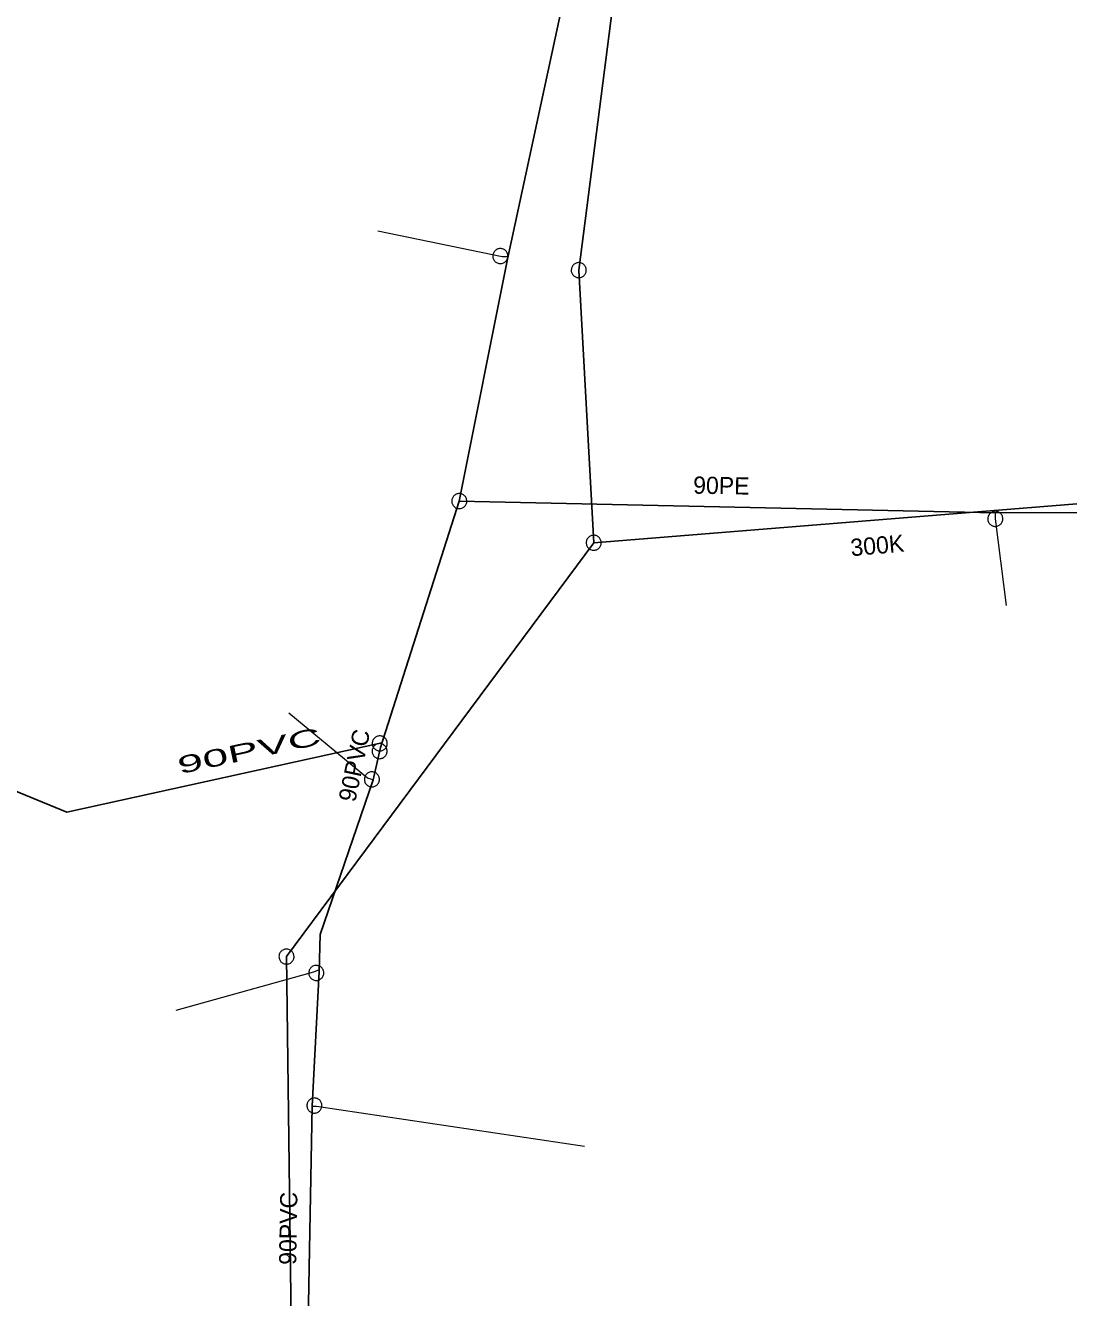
# Model space of a CAD drawing. Extents: x -741806 to -738704, y -1059275 to -1055387.
# Drawn here: x -740161.4 to -740100.8, y -1056767.8 to -1056693.9 of the extents above; entities that cross this region are included whole.
import ezdxf

# ---------------------------------------------------------------- set-up
doc = ezdxf.new("R2010")
doc.units = 0
doc.header["$LTSCALE"] = 0.4
for name, color, linetype, lineweight in [('2', 7, 'Continuous', 25), ('21', 7, 'Continuous', 13), ('3', 7, 'Continuous', 13), ('51', 7, 'Continuous', 13), ('52', 7, 'Continuous', 25)]:
    doc.layers.add(name, color=color, linetype=linetype, lineweight=lineweight)
doc.layers.add('5', color=7, linetype='Continuous')
doc.layers.add('53', color=7, linetype='Continuous')

msp = doc.modelspace()

# ---------------------------------------------------------------- linework, layer by layer
at = {"layer": '2'}
for points in [[(-740128.43, -1056723.98), (-740129.3, -1056708.139), (-740126.23, -1056684.28), (-740122.5, -1056666.86), (-740118.43, -1056649.35), (-740116.899, -1056639), (-740102.26, -1056613.22), (-740070.98, -1056591.81)], [(-740065.57, -1056727.233), (-740094.84, -1056721.27), (-740128.43, -1056723.98)], [(-740138.59, -1056847.639), (-740143.066, -1056822.229), (-740145.66, -1056796.55), (-740146.28, -1056748.03), (-740128.43, -1056723.98)]]:
    msp.add_lwpolyline(points, dxfattribs=at)
at = {"layer": '21'}
for points in [[(-740133.406, -1056707.37), (-740133.741, -1056707.358), (-740140.98, -1056705.869)], [(-740105.109, -1056722.25), (-740105.098, -1056722.59), (-740104.458, -1056727.632)], [(-740141.241, -1056737.757), (-740141.32, -1056737.73), (-740141.565, -1056737.668), (-740146.151, -1056733.892)], [(-740144.386, -1056748.807), (-740144.717, -1056748.931), (-740152.714, -1056751.169)], [(-740144.794, -1056756.72), (-740144.543, -1056756.723), (-740128.96, -1056759.044)]]:
    msp.add_lwpolyline(points, dxfattribs=at)
at = {"layer": '3'}
for points in [[(-740129.323, -1056707.701), (-740129.368, -1056707.707), (-740129.412, -1056707.716), (-740129.457, -1056707.731), (-740129.498, -1056707.749), (-740129.537, -1056707.772), (-740129.575, -1056707.799), (-740129.608, -1056707.83), (-740129.64, -1056707.864), (-740129.666, -1056707.901), (-740129.688, -1056707.941), (-740129.707, -1056707.983), (-740129.722, -1056708.026), (-740129.73, -1056708.071), (-740129.736, -1056708.116), (-740129.735, -1056708.162), (-740129.731, -1056708.208), (-740129.72, -1056708.253), (-740129.707, -1056708.296), (-740129.688, -1056708.338), (-740129.664, -1056708.378), (-740129.637, -1056708.414), (-740129.607, -1056708.448), (-740129.573, -1056708.479), (-740129.536, -1056708.506), (-740129.496, -1056708.529), (-740129.454, -1056708.547), (-740129.411, -1056708.561), (-740129.365, -1056708.571), (-740129.32, -1056708.575), (-740129.274, -1056708.575), (-740129.229, -1056708.57), (-740129.185, -1056708.561), (-740129.14, -1056708.546), (-740129.098, -1056708.527), (-740129.06, -1056708.505), (-740129.022, -1056708.478), (-740128.989, -1056708.447), (-740128.957, -1056708.412), (-740128.931, -1056708.376), (-740128.909, -1056708.336), (-740128.89, -1056708.294), (-740128.875, -1056708.25), (-740128.866, -1056708.206), (-740128.861, -1056708.16), (-740128.862, -1056708.114), (-740128.866, -1056708.069), (-740128.876, -1056708.024), (-740128.89, -1056707.981), (-740128.909, -1056707.939), (-740128.933, -1056707.899), (-740128.96, -1056707.862), (-740128.99, -1056707.828), (-740129.024, -1056707.798), (-740129.061, -1056707.771), (-740129.101, -1056707.748), (-740129.143, -1056707.729), (-740129.186, -1056707.716), (-740129.232, -1056707.706), (-740129.277, -1056707.702), (-740129.322, -1056707.701)], [(-740128.168, -1056723.628), (-740128.206, -1056723.604), (-740128.246, -1056723.582), (-740128.29, -1056723.565), (-740128.333, -1056723.553), (-740128.378, -1056723.546), (-740128.424, -1056723.542), (-740128.47, -1056723.545), (-740128.515, -1056723.551), (-740128.559, -1056723.563), (-740128.602, -1056723.579), (-740128.643, -1056723.599), (-740128.683, -1056723.623), (-740128.718, -1056723.652), (-740128.751, -1056723.684), (-740128.78, -1056723.719), (-740128.806, -1056723.757), (-740128.826, -1056723.798), (-740128.844, -1056723.84), (-740128.856, -1056723.885), (-740128.863, -1056723.93), (-740128.866, -1056723.976), (-740128.864, -1056724.021), (-740128.857, -1056724.067), (-740128.846, -1056724.111), (-740128.83, -1056724.154), (-740128.809, -1056724.195), (-740128.785, -1056724.233), (-740128.756, -1056724.27), (-740128.724, -1056724.302), (-740128.689, -1056724.331), (-740128.651, -1056724.357), (-740128.611, -1056724.378), (-740128.568, -1056724.395), (-740128.523, -1056724.407), (-740128.479, -1056724.415), (-740128.433, -1056724.418), (-740128.388, -1056724.415), (-740128.341, -1056724.409), (-740128.298, -1056724.397), (-740128.255, -1056724.382), (-740128.214, -1056724.361), (-740128.175, -1056724.337), (-740128.139, -1056724.309), (-740128.106, -1056724.277), (-740128.077, -1056724.241), (-740128.052, -1056724.203), (-740128.03, -1056724.162), (-740128.014, -1056724.12), (-740128.002, -1056724.075), (-740127.994, -1056724.03), (-740127.992, -1056723.984), (-740127.993, -1056723.939), (-740128, -1056723.893), (-740128.011, -1056723.849), (-740128.027, -1056723.806), (-740128.048, -1056723.765), (-740128.072, -1056723.727), (-740128.101, -1056723.69), (-740128.133, -1056723.658), (-740128.167, -1056723.629)], [(-740146.285, -1056747.592), (-740146.33, -1056747.595), (-740146.374, -1056747.603), (-740146.419, -1056747.615), (-740146.461, -1056747.632), (-740146.502, -1056747.653), (-740146.541, -1056747.679), (-740146.575, -1056747.708), (-740146.608, -1056747.741), (-740146.635, -1056747.777), (-740146.66, -1056747.815), (-740146.68, -1056747.857), (-740146.697, -1056747.9), (-740146.707, -1056747.944), (-740146.715, -1056747.989), (-740146.716, -1056748.035), (-740146.713, -1056748.081), (-740146.705, -1056748.126), (-740146.693, -1056748.17), (-740146.676, -1056748.213), (-740146.654, -1056748.253), (-740146.629, -1056748.291), (-740146.6, -1056748.326), (-740146.567, -1056748.358), (-740146.531, -1056748.387), (-740146.492, -1056748.411), (-740146.451, -1056748.431), (-740146.409, -1056748.447), (-740146.364, -1056748.459), (-740146.318, -1056748.465), (-740146.272, -1056748.466), (-740146.227, -1056748.464), (-740146.183, -1056748.456), (-740146.138, -1056748.444), (-740146.095, -1056748.426), (-740146.055, -1056748.406), (-740146.016, -1056748.38), (-740145.982, -1056748.351), (-740145.949, -1056748.317), (-740145.922, -1056748.282), (-740145.897, -1056748.244), (-740145.877, -1056748.202), (-740145.86, -1056748.159), (-740145.849, -1056748.115), (-740145.842, -1056748.07), (-740145.841, -1056748.024), (-740145.844, -1056747.978), (-740145.851, -1056747.933), (-740145.864, -1056747.889), (-740145.881, -1056747.846), (-740145.903, -1056747.806), (-740145.928, -1056747.768), (-740145.957, -1056747.732), (-740145.99, -1056747.701), (-740146.026, -1056747.672), (-740146.065, -1056747.648), (-740146.106, -1056747.627), (-740146.148, -1056747.612), (-740146.193, -1056747.6), (-740146.239, -1056747.594), (-740146.284, -1056747.592)]]:
    msp.add_lwpolyline(points, dxfattribs=at)
at = {"layer": '51'}
for points in [[(-740134.284, -1056707.231), (-740134.292, -1056707.275), (-740134.294, -1056707.321), (-740134.291, -1056707.367), (-740134.284, -1056707.412), (-740134.272, -1056707.456), (-740134.255, -1056707.499), (-740134.234, -1056707.539), (-740134.209, -1056707.578), (-740134.179, -1056707.613), (-740134.147, -1056707.645), (-740134.111, -1056707.674), (-740134.072, -1056707.699), (-740134.032, -1056707.72), (-740133.989, -1056707.736), (-740133.944, -1056707.747), (-740133.899, -1056707.754), (-740133.854, -1056707.757), (-740133.808, -1056707.754), (-740133.762, -1056707.746), (-740133.718, -1056707.733), (-740133.676, -1056707.717), (-740133.635, -1056707.696), (-740133.597, -1056707.671), (-740133.561, -1056707.642), (-740133.529, -1056707.609), (-740133.5, -1056707.573), (-740133.476, -1056707.535), (-740133.455, -1056707.493), (-740133.439, -1056707.451), (-740133.427, -1056707.406), (-740133.421, -1056707.362), (-740133.419, -1056707.316), (-740133.422, -1056707.27), (-740133.429, -1056707.225), (-740133.441, -1056707.181), (-740133.458, -1056707.138), (-740133.479, -1056707.098), (-740133.504, -1056707.059), (-740133.533, -1056707.024), (-740133.565, -1056706.992), (-740133.601, -1056706.963), (-740133.64, -1056706.938), (-740133.681, -1056706.918), (-740133.723, -1056706.901), (-740133.768, -1056706.89), (-740133.814, -1056706.883), (-740133.859, -1056706.881), (-740133.905, -1056706.883), (-740133.95, -1056706.891), (-740133.994, -1056706.904), (-740134.037, -1056706.92), (-740134.078, -1056706.941), (-740134.116, -1056706.967), (-740134.151, -1056706.995), (-740134.183, -1056707.028), (-740134.212, -1056707.064), (-740134.236, -1056707.102), (-740134.257, -1056707.144), (-740134.273, -1056707.186), (-740134.284, -1056707.23)], [(-740136.325, -1056721.988), (-740136.28, -1056721.995), (-740136.235, -1056721.997), (-740136.188, -1056721.994), (-740136.144, -1056721.986), (-740136.099, -1056721.974), (-740136.056, -1056721.957), (-740136.016, -1056721.935), (-740135.978, -1056721.91), (-740135.943, -1056721.881), (-740135.911, -1056721.848), (-740135.883, -1056721.812), (-740135.857, -1056721.773), (-740135.837, -1056721.732), (-740135.821, -1056721.69), (-740135.81, -1056721.645), (-740135.803, -1056721.599), (-740135.801, -1056721.554), (-740135.805, -1056721.508), (-740135.813, -1056721.463), (-740135.825, -1056721.419), (-740135.843, -1056721.376), (-740135.863, -1056721.336), (-740135.889, -1056721.298), (-740135.918, -1056721.263), (-740135.951, -1056721.23), (-740135.987, -1056721.202), (-740136.025, -1056721.178), (-740136.067, -1056721.157), (-740136.11, -1056721.142), (-740136.154, -1056721.13), (-740136.199, -1056721.124), (-740136.244, -1056721.122), (-740136.291, -1056721.125), (-740136.335, -1056721.132), (-740136.38, -1056721.145), (-740136.423, -1056721.162), (-740136.463, -1056721.183), (-740136.501, -1056721.208), (-740136.536, -1056721.238), (-740136.568, -1056721.27), (-740136.596, -1056721.307), (-740136.622, -1056721.345), (-740136.641, -1056721.386), (-740136.658, -1056721.429), (-740136.669, -1056721.474), (-740136.676, -1056721.519), (-740136.677, -1056721.565), (-740136.674, -1056721.61), (-740136.666, -1056721.656), (-740136.654, -1056721.7), (-740136.636, -1056721.742), (-740136.616, -1056721.783), (-740136.59, -1056721.821), (-740136.561, -1056721.856), (-740136.528, -1056721.888), (-740136.492, -1056721.917), (-740136.454, -1056721.941), (-740136.412, -1056721.961), (-740136.369, -1056721.977), (-740136.326, -1056721.988)], [(-740105.084, -1056723.026), (-740105.039, -1056723.023), (-740104.994, -1056723.014), (-740104.95, -1056723.001), (-740104.908, -1056722.984), (-740104.868, -1056722.961), (-740104.83, -1056722.935), (-740104.796, -1056722.905), (-740104.764, -1056722.872), (-740104.737, -1056722.835), (-740104.713, -1056722.796), (-740104.693, -1056722.755), (-740104.678, -1056722.711), (-740104.667, -1056722.667), (-740104.662, -1056722.621), (-740104.661, -1056722.575), (-740104.665, -1056722.529), (-740104.673, -1056722.485), (-740104.687, -1056722.441), (-740104.705, -1056722.399), (-740104.727, -1056722.358), (-740104.753, -1056722.321), (-740104.783, -1056722.286), (-740104.817, -1056722.255), (-740104.853, -1056722.227), (-740104.892, -1056722.204), (-740104.934, -1056722.184), (-740104.977, -1056722.169), (-740105.022, -1056722.159), (-740105.067, -1056722.153), (-740105.113, -1056722.152), (-740105.158, -1056722.156), (-740105.203, -1056722.165), (-740105.247, -1056722.178), (-740105.289, -1056722.195), (-740105.329, -1056722.218), (-740105.367, -1056722.244), (-740105.401, -1056722.274), (-740105.433, -1056722.307), (-740105.46, -1056722.344), (-740105.484, -1056722.383), (-740105.504, -1056722.425), (-740105.519, -1056722.468), (-740105.529, -1056722.512), (-740105.535, -1056722.558), (-740105.536, -1056722.604), (-740105.532, -1056722.65), (-740105.523, -1056722.694), (-740105.51, -1056722.738), (-740105.492, -1056722.78), (-740105.47, -1056722.821), (-740105.444, -1056722.858), (-740105.414, -1056722.893), (-740105.38, -1056722.924), (-740105.344, -1056722.952), (-740105.305, -1056722.975), (-740105.263, -1056722.995), (-740105.22, -1056723.01), (-740105.175, -1056723.02), (-740105.13, -1056723.026), (-740105.085, -1056723.026)], [(-740140.422, -1056735.639), (-740140.424, -1056735.594), (-740140.431, -1056735.549), (-740140.443, -1056735.504), (-740140.459, -1056735.462), (-740140.48, -1056735.421), (-740140.505, -1056735.382), (-740140.534, -1056735.347), (-740140.566, -1056735.314), (-740140.602, -1056735.286), (-740140.64, -1056735.261), (-740140.681, -1056735.24), (-740140.724, -1056735.223), (-740140.768, -1056735.211), (-740140.813, -1056735.204), (-740140.859, -1056735.202), (-740140.905, -1056735.204), (-740140.95, -1056735.211), (-740140.994, -1056735.223), (-740141.037, -1056735.24), (-740141.078, -1056735.261), (-740141.116, -1056735.286), (-740141.152, -1056735.314), (-740141.184, -1056735.347), (-740141.213, -1056735.382), (-740141.238, -1056735.421), (-740141.259, -1056735.462), (-740141.275, -1056735.504), (-740141.287, -1056735.549), (-740141.294, -1056735.594), (-740141.297, -1056735.64), (-740141.294, -1056735.685), (-740141.287, -1056735.73), (-740141.275, -1056735.775), (-740141.259, -1056735.817), (-740141.238, -1056735.858), (-740141.213, -1056735.897), (-740141.184, -1056735.932), (-740141.152, -1056735.965), (-740141.116, -1056735.993), (-740141.078, -1056736.018), (-740141.037, -1056736.039), (-740140.994, -1056736.056), (-740140.95, -1056736.067), (-740140.905, -1056736.075), (-740140.859, -1056736.077), (-740140.813, -1056736.075), (-740140.768, -1056736.067), (-740140.724, -1056736.056), (-740140.681, -1056736.039), (-740140.64, -1056736.018), (-740140.602, -1056735.993), (-740140.566, -1056735.965), (-740140.534, -1056735.932), (-740140.505, -1056735.897), (-740140.48, -1056735.858), (-740140.459, -1056735.817), (-740140.443, -1056735.775), (-740140.431, -1056735.73), (-740140.424, -1056735.685), (-740140.422, -1056735.64)], [(-740140.434, -1056736.089), (-740140.436, -1056736.044), (-740140.444, -1056735.999), (-740140.456, -1056735.954), (-740140.472, -1056735.912), (-740140.493, -1056735.871), (-740140.517, -1056735.832), (-740140.547, -1056735.797), (-740140.579, -1056735.764), (-740140.615, -1056735.736), (-740140.652, -1056735.711), (-740140.694, -1056735.69), (-740140.737, -1056735.673), (-740140.781, -1056735.661), (-740140.826, -1056735.654), (-740140.872, -1056735.652), (-740140.918, -1056735.654), (-740140.963, -1056735.661), (-740141.007, -1056735.673), (-740141.049, -1056735.69), (-740141.091, -1056735.711), (-740141.129, -1056735.736), (-740141.164, -1056735.764), (-740141.196, -1056735.797), (-740141.226, -1056735.832), (-740141.25, -1056735.871), (-740141.272, -1056735.912), (-740141.288, -1056735.954), (-740141.299, -1056735.999), (-740141.307, -1056736.044), (-740141.309, -1056736.09), (-740141.307, -1056736.135), (-740141.299, -1056736.18), (-740141.288, -1056736.225), (-740141.272, -1056736.267), (-740141.25, -1056736.308), (-740141.226, -1056736.347), (-740141.196, -1056736.382), (-740141.164, -1056736.415), (-740141.129, -1056736.443), (-740141.091, -1056736.468), (-740141.049, -1056736.489), (-740141.007, -1056736.506), (-740140.963, -1056736.517), (-740140.918, -1056736.525), (-740140.872, -1056736.527), (-740140.826, -1056736.525), (-740140.781, -1056736.517), (-740140.737, -1056736.506), (-740140.694, -1056736.489), (-740140.652, -1056736.468), (-740140.615, -1056736.443), (-740140.579, -1056736.415), (-740140.547, -1056736.382), (-740140.517, -1056736.347), (-740140.493, -1056736.308), (-740140.472, -1056736.267), (-740140.456, -1056736.225), (-740140.444, -1056736.18), (-740140.436, -1056736.135), (-740140.434, -1056736.09)], [(-740141.733, -1056737.588), (-740141.746, -1056737.631), (-740141.753, -1056737.676), (-740141.757, -1056737.722), (-740141.755, -1056737.767), (-740141.748, -1056737.813), (-740141.737, -1056737.858), (-740141.721, -1056737.9), (-740141.702, -1056737.942), (-740141.677, -1056737.98), (-740141.649, -1056738.016), (-740141.617, -1056738.049), (-740141.582, -1056738.079), (-740141.544, -1056738.105), (-740141.504, -1056738.126), (-740141.461, -1056738.143), (-740141.416, -1056738.156), (-740141.372, -1056738.163), (-740141.326, -1056738.166), (-740141.28, -1056738.164), (-740141.234, -1056738.158), (-740141.19, -1056738.146), (-740141.147, -1056738.131), (-740141.106, -1056738.11), (-740141.067, -1056738.087), (-740141.031, -1056738.058), (-740140.998, -1056738.026), (-740140.969, -1056737.991), (-740140.943, -1056737.953), (-740140.922, -1056737.912), (-740140.905, -1056737.87), (-740140.893, -1056737.826), (-740140.885, -1056737.781), (-740140.882, -1056737.735), (-740140.883, -1056737.69), (-740140.89, -1056737.644), (-740140.901, -1056737.599), (-740140.917, -1056737.557), (-740140.937, -1056737.515), (-740140.962, -1056737.477), (-740140.99, -1056737.441), (-740141.022, -1056737.408), (-740141.057, -1056737.378), (-740141.095, -1056737.353), (-740141.135, -1056737.331), (-740141.178, -1056737.315), (-740141.222, -1056737.302), (-740141.267, -1056737.295), (-740141.312, -1056737.291), (-740141.358, -1056737.293), (-740141.404, -1056737.3), (-740141.448, -1056737.311), (-740141.491, -1056737.326), (-740141.532, -1056737.347), (-740141.571, -1056737.37), (-740141.607, -1056737.399), (-740141.64, -1056737.431), (-740141.669, -1056737.466), (-740141.695, -1056737.504), (-740141.716, -1056737.545), (-740141.733, -1056737.587)], [(-740144.959, -1056749.132), (-740144.941, -1056749.173), (-740144.919, -1056749.213), (-740144.892, -1056749.251), (-740144.862, -1056749.285), (-740144.828, -1056749.316), (-740144.791, -1056749.344), (-740144.752, -1056749.366), (-740144.71, -1056749.386), (-740144.667, -1056749.4), (-740144.623, -1056749.41), (-740144.577, -1056749.415), (-740144.531, -1056749.416), (-740144.485, -1056749.412), (-740144.44, -1056749.403), (-740144.397, -1056749.388), (-740144.354, -1056749.37), (-740144.315, -1056749.348), (-740144.278, -1056749.321), (-740144.243, -1056749.29), (-740144.212, -1056749.256), (-740144.185, -1056749.22), (-740144.161, -1056749.181), (-740144.143, -1056749.139), (-740144.128, -1056749.096), (-740144.118, -1056749.051), (-740144.113, -1056749.005), (-740144.113, -1056748.96), (-740144.117, -1056748.914), (-740144.126, -1056748.869), (-740144.14, -1056748.825), (-740144.158, -1056748.784), (-740144.181, -1056748.744), (-740144.208, -1056748.706), (-740144.237, -1056748.672), (-740144.271, -1056748.641), (-740144.308, -1056748.613), (-740144.348, -1056748.591), (-740144.389, -1056748.571), (-740144.433, -1056748.557), (-740144.477, -1056748.547), (-740144.523, -1056748.542), (-740144.569, -1056748.541), (-740144.614, -1056748.546), (-740144.659, -1056748.555), (-740144.703, -1056748.569), (-740144.745, -1056748.587), (-740144.785, -1056748.61), (-740144.822, -1056748.636), (-740144.856, -1056748.667), (-740144.887, -1056748.701), (-740144.914, -1056748.737), (-740144.938, -1056748.776), (-740144.957, -1056748.818), (-740144.972, -1056748.861), (-740144.981, -1056748.907), (-740144.987, -1056748.952), (-740144.987, -1056748.997), (-740144.982, -1056749.044), (-740144.973, -1056749.088), (-740144.959, -1056749.131)], [(-740144.222, -1056756.686), (-740144.223, -1056756.641), (-740144.23, -1056756.596), (-740144.241, -1056756.551), (-740144.257, -1056756.509), (-740144.278, -1056756.468), (-740144.302, -1056756.429), (-740144.331, -1056756.394), (-740144.363, -1056756.36), (-740144.399, -1056756.332), (-740144.436, -1056756.307), (-740144.477, -1056756.285), (-740144.52, -1056756.268), (-740144.564, -1056756.256), (-740144.609, -1056756.248), (-740144.655, -1056756.246), (-740144.701, -1056756.248), (-740144.746, -1056756.254), (-740144.79, -1056756.266), (-740144.833, -1056756.283), (-740144.874, -1056756.303), (-740144.913, -1056756.328), (-740144.949, -1056756.356), (-740144.981, -1056756.388), (-740145.01, -1056756.423), (-740145.036, -1056756.462), (-740145.057, -1056756.503), (-740145.073, -1056756.545), (-740145.086, -1056756.59), (-740145.093, -1056756.635), (-740145.096, -1056756.681), (-740145.094, -1056756.726), (-740145.087, -1056756.771), (-740145.076, -1056756.816), (-740145.06, -1056756.858), (-740145.039, -1056756.899), (-740145.015, -1056756.938), (-740144.986, -1056756.973), (-740144.954, -1056757.007), (-740144.918, -1056757.035), (-740144.881, -1056757.06), (-740144.84, -1056757.082), (-740144.797, -1056757.099), (-740144.753, -1056757.11), (-740144.708, -1056757.119), (-740144.662, -1056757.121), (-740144.616, -1056757.119), (-740144.571, -1056757.112), (-740144.527, -1056757.101), (-740144.484, -1056757.084), (-740144.443, -1056757.064), (-740144.404, -1056757.039), (-740144.368, -1056757.011), (-740144.336, -1056756.979), (-740144.307, -1056756.944), (-740144.281, -1056756.905), (-740144.26, -1056756.864), (-740144.244, -1056756.822), (-740144.231, -1056756.777), (-740144.224, -1056756.732), (-740144.222, -1056756.687)]]:
    msp.add_lwpolyline(points, dxfattribs=at)
at = {"layer": '52'}
for p, q in [((-740140.737, -1056735.6), (-740159.05, -1056739.629)), ((-740140.824, -1056735.872), (-740141.241, -1056737.757))]:
    msp.add_line(p, q, dxfattribs=at)
for points in [[(-740103.204, -1056615.655), (-740108.434, -1056623.469), (-740120.204, -1056649.311), (-740125.234, -1056669.789), (-740129.401, -1056688.708), (-740133.432, -1056707.49), (-740136.239, -1056721.56), (-740140.824, -1056735.872)], [(-740136.239, -1056721.56), (-740105.109, -1056722.25), (-740095.026, -1056722.202), (-740092.451, -1056722.622), (-740083.535, -1056724.424), (-740062.642, -1056729.632), (-740062.307, -1056729.735), (-740061.699, -1056730.06)], [(-740159.05, -1056739.629), (-740177.508, -1056732.041), (-740182.329, -1056729.371), (-740193.381, -1056724.299), (-740194.41, -1056723.77)], [(-740141.241, -1056737.757), (-740144.317, -1056746.739), (-740144.39, -1056748.904), (-740144.794, -1056756.72), (-740145.094, -1056773.397), (-740145.25, -1056787.189), (-740144.846, -1056794.452), (-740143.399, -1056807.584), (-740142.849, -1056818.006), (-740141.831, -1056833.438), (-740140.785, -1056837.31), (-740139.377, -1056847.807), (-740136.706, -1056857.977)]]:
    msp.add_lwpolyline(points, dxfattribs=at)

# ---------------------------------------------------------------- texts
at = {"layer": '5'}
msp.add_text('300K', height=1, rotation=5, dxfattribs=at).set_placement((-740113.468, -1056724.764))
at = {"layer": '53'}
for s, rotation, p in [('90PE', 359, (-740122.657, -1056721.125)), ('90PVC ', 78, (-740142.289, -1056739.097)), ('90PVC ', 89, (-740145.717, -1056765.949))]:
    msp.add_text(s, height=1, rotation=rotation, dxfattribs=at).set_placement(p)
at = {"layer": '53', "width": 2}
msp.add_text('90PVC ', height=1, rotation=12, dxfattribs=at).set_placement((-740152.493, -1056737.433))

doc.saveas('drawing.dxf')
